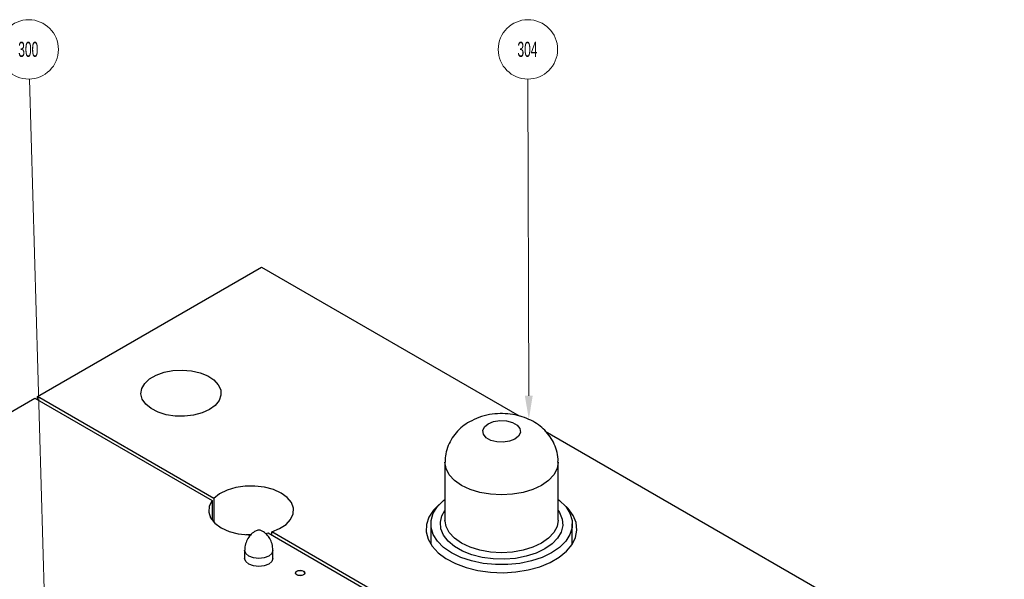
# Model space of a CAD drawing. Header units: inches. Extents: x 1802 to 2468, y -208 to -72.
# Tile 550 of 595: x 2333.62 to 2340.15, y -91.64 to -87.94. Entities that reach past the tile are written whole.
import ezdxf

# ---------------------------------------------------------------- set-up
doc = ezdxf.new("R2010")
doc.units = ezdxf.units.IN
doc.header["$LTSCALE"] = 0.5
doc.header["$MEASUREMENT"] = 0
for name, color, linetype in [('SID-M-S', 105, 'Continuous'), ('ST1-M-S', 193, 'Continuous'), ('ST2-M-S', 193, 'Continuous'), ('SVE-M-S', 8, 'Continuous')]:
    doc.layers.add(name, color=color, linetype=linetype)
doc.styles.add('SLDTEXTSTYLE0', font='TXT', dxfattribs={"width": 0.595745})

msp = doc.modelspace()

# ---------------------------------------------------------------- linework, layer by layer
at = {"layer": 'SID-M-S', "linetype": 'Continuous', "lineweight": 0}
for p, q in [((2333.78896, -91.86302), (2333.6871, -88.33159)), ((2336.99512, -90.42875), (2336.98993, -88.33167))]:
    msp.add_line(p, q, dxfattribs=at)
for centre in [(2333.68143, -88.13498), (2336.98945, -88.13498)]:
    msp.add_circle(centre, 0.1967, dxfattribs=at)
msp.add_solid([(2337.02112, -90.42868), (2336.9955, -90.58475), (2337.02112, -90.42868), (2336.96912, -90.42881)], dxfattribs=at)
at = {"layer": 'ST1-M-S', "linetype": 'Continuous', "lineweight": 25}
for p, q in [((2333.73881, -90.43396), (2335.22373, -89.57673)), ((2335.22373, -89.57673), (2336.93083, -90.56222)), ((2334.48233, -90.31688), (2334.52595, -90.29171)), ((2334.52595, -90.29171), (2334.57845, -90.27301)), ((2334.57845, -90.27301), (2334.63699, -90.26181)), ((2334.63699, -90.26181), (2334.69844, -90.25871)), ((2334.69844, -90.25871), (2334.75947, -90.26387)), ((2334.75947, -90.26387), (2334.81679, -90.27702)), ((2334.81679, -90.27702), (2334.86732, -90.29744)), ((2334.86732, -90.29744), (2334.90832, -90.32404)), ((2334.43055, -90.38099), (2334.44995, -90.34719)), ((2334.44995, -90.34719), (2334.48233, -90.31688)), ((2334.90832, -90.32404), (2334.9376, -90.35538)), ((2334.9376, -90.35538), (2334.95356, -90.38977)), ((2334.42518, -90.41646), (2334.43055, -90.38099)), ((2334.43412, -90.45169), (2334.42518, -90.41646)), ((2334.95535, -90.42537), (2334.94288, -90.46024)), ((2334.95356, -90.38977), (2334.95535, -90.42537)), ((2331.06948, -91.97493), (2333.72113, -90.44417)), ((2333.72113, -90.44417), (2334.89692, -91.12294)), ((2334.90863, -91.10929), (2333.73881, -90.43396)), ((2333.73881, -90.45437), (2333.73881, -90.43396)), ((2334.45689, -90.48478), (2334.43412, -90.45169)), ((2334.49227, -90.51395), (2334.45689, -90.48478)), ((2334.91681, -90.49251), (2334.87856, -90.52044)), ((2334.94288, -90.46024), (2334.91681, -90.49251)), ((2334.53834, -90.53762), (2334.49227, -90.51395)), ((2334.59263, -90.55452), (2334.53834, -90.53762)), ((2334.65221, -90.56374), (2334.59263, -90.55452)), ((2334.71387, -90.56477), (2334.65221, -90.56374)), ((2334.77427, -90.55757), (2334.71387, -90.56477)), ((2334.83017, -90.54252), (2334.77427, -90.55757)), ((2334.87856, -90.52044), (2334.83017, -90.54252)), ((2337.10424, -90.66233), (2344.0019, -94.64426)), ((2334.94647, -91.07882), (2334.90863, -91.10929)), ((2334.9954, -91.05417), (2334.94647, -91.07882)), ((2335.05282, -91.03665), (2334.9954, -91.05417)), ((2335.11566, -91.02719), (2335.05282, -91.03665)), ((2335.18058, -91.0263), (2335.11566, -91.02719)), ((2335.24413, -91.03401), (2335.18058, -91.0263)), ((2335.30293, -91.04993), (2335.24413, -91.03401)), ((2335.35384, -91.07321), (2335.30293, -91.04993)), ((2335.39416, -91.1026), (2335.35384, -91.07321)), ((2334.89692, -91.12294), (2334.87749, -91.16013)), ((2334.89692, -91.12294), (2334.89692, -91.2533)), ((2334.90863, -91.10929), (2334.90863, -91.26695)), ((2335.42173, -91.13654), (2335.39416, -91.1026)), ((2335.4351, -91.17323), (2335.42173, -91.13654)), ((2336.4022, -91.1485), (2336.36358, -91.18715)), ((2337.25631, -91.17621), (2337.22725, -91.1485)), ((2334.87749, -91.16013), (2334.87391, -91.19892)), ((2334.87391, -91.19892), (2334.88638, -91.2371)), ((2335.41717, -91.24699), (2335.43356, -91.21071)), ((2335.43356, -91.21071), (2335.4351, -91.17323)), ((2336.36358, -91.18715), (2336.33364, -91.23296)), ((2337.28959, -91.22124), (2337.25631, -91.17621)), ((2334.88638, -91.2371), (2334.91418, -91.27247)), ((2334.91418, -91.27247), (2334.95574, -91.30303)), ((2335.34412, -91.30838), (2335.38682, -91.28013)), ((2335.38682, -91.28013), (2335.41717, -91.24699)), ((2336.31753, -91.28102), (2336.31573, -91.32997)), ((2336.33364, -91.23296), (2336.31753, -91.28102)), ((2337.30921, -91.26887), (2337.28959, -91.22124)), ((2337.31461, -91.31773), (2337.30921, -91.26887)), ((2334.95574, -91.30303), (2335.00867, -91.32702)), ((2335.00867, -91.32702), (2335.06995, -91.34307)), ((2335.06995, -91.34307), (2335.13607, -91.35027)), ((2335.24936, -91.34118), (2335.2677, -91.33698)), ((2335.2677, -91.33698), (2336.7354, -92.18427)), ((2335.29135, -91.33022), (2335.34412, -91.30838)), ((2336.74711, -92.17062), (2335.29135, -91.33022)), ((2335.29135, -91.35063), (2335.29135, -91.33022)), ((2336.31573, -91.32997), (2336.32829, -91.37839)), ((2337.30562, -91.36641), (2337.31461, -91.31773)), ((2335.12327, -91.34917), (2335.12008, -91.34939)), ((2335.15243, -91.34815), (2335.12327, -91.34917)), ((2335.13607, -91.35027), (2335.15276, -91.35062)), ((2336.32829, -91.37839), (2336.35484, -91.42488)), ((2337.28252, -91.41351), (2337.30562, -91.36641)), ((2336.35484, -91.42488), (2336.39462, -91.46812)), ((2336.39462, -91.46812), (2336.44648, -91.50686)), ((2337.19698, -91.49766), (2337.24595, -91.45769)), ((2337.24595, -91.45769), (2337.28252, -91.41351)), ((2335.11944, -91.52621), (2335.1123, -91.5055)), ((2335.13976, -91.54377), (2335.11944, -91.52621)), ((2335.29267, -91.52621), (2335.27234, -91.54377)), ((2335.2998, -91.5055), (2335.29267, -91.52621)), ((2336.44648, -91.50686), (2336.50894, -91.53997)), ((2336.50894, -91.53997), (2336.58019, -91.56652)), ((2337.06778, -91.56055), (2337.13702, -91.53228)), ((2337.13702, -91.53228), (2337.19698, -91.49766)), ((2335.17018, -91.5555), (2335.13976, -91.54377)), ((2335.20605, -91.55962), (2335.17018, -91.5555)), ((2335.24193, -91.5555), (2335.20605, -91.55962)), ((2335.27234, -91.54377), (2335.24193, -91.5555)), ((2335.44856, -91.60245), (2335.45096, -91.59549)), ((2335.45096, -91.60941), (2335.44856, -91.60245)), ((2335.45096, -91.59549), (2335.45778, -91.58959)), ((2335.45778, -91.58959), (2335.468, -91.58565)), ((2335.468, -91.58565), (2335.48006, -91.58426)), ((2335.48006, -91.58426), (2335.49211, -91.58565)), ((2335.49211, -91.58565), (2335.50233, -91.58959)), ((2335.50233, -91.58959), (2335.50916, -91.59549)), ((2335.50916, -91.59549), (2335.51156, -91.60245)), ((2335.51156, -91.60245), (2335.50916, -91.60941)), ((2336.58019, -91.56652), (2336.6582, -91.58574)), ((2336.6582, -91.58574), (2336.7407, -91.59706)), ((2336.7407, -91.59706), (2336.82533, -91.60018)), ((2336.82533, -91.60018), (2336.90966, -91.59499)), ((2336.90966, -91.59499), (2336.99126, -91.58165)), ((2336.99126, -91.58165), (2337.06778, -91.56055)), ((2335.45778, -91.6153), (2335.45096, -91.60941)), ((2335.468, -91.61925), (2335.45778, -91.6153)), ((2335.48006, -91.62063), (2335.468, -91.61925)), ((2335.49211, -91.61925), (2335.48006, -91.62063)), ((2335.50233, -91.6153), (2335.49211, -91.61925)), ((2335.50916, -91.60941), (2335.50233, -91.6153))]:
    msp.add_line(p, q, dxfattribs=at)
at = {"layer": 'ST2-M-S', "linetype": 'Continuous', "lineweight": 25}
for p, q in [((2336.70143, -90.6344), (2336.72633, -90.61387)), ((2336.72633, -90.61387), (2336.76189, -90.5995)), ((2336.76189, -90.5995), (2336.80383, -90.59301)), ((2336.80383, -90.59301), (2336.84707, -90.5952)), ((2336.84707, -90.5952), (2336.88642, -90.60579)), ((2336.88642, -90.60579), (2336.91712, -90.62351)), ((2336.91712, -90.62351), (2336.93546, -90.64622)), ((2336.6902, -90.65861), (2336.70143, -90.6344)), ((2336.69398, -90.68358), (2336.6902, -90.65861)), ((2336.71233, -90.70629), (2336.69398, -90.68358)), ((2336.93925, -90.67119), (2336.92801, -90.6954)), ((2336.93546, -90.64622), (2336.93925, -90.67119)), ((2336.74302, -90.72401), (2336.71233, -90.70629)), ((2336.78237, -90.7346), (2336.74302, -90.72401)), ((2336.82562, -90.73679), (2336.78237, -90.7346)), ((2336.86755, -90.7303), (2336.82562, -90.73679)), ((2336.90311, -90.71593), (2336.86755, -90.7303)), ((2336.92801, -90.6954), (2336.90311, -90.71593)), ((2336.43972, -90.86904), (2336.43972, -91.25199)), ((2336.44693, -90.91127), (2336.43972, -90.86911)), ((2337.18972, -90.86904), (2337.18252, -90.91127)), ((2337.18972, -90.86897), (2337.18972, -90.86904)), ((2337.18972, -91.25199), (2337.18972, -90.86904)), ((2336.46827, -90.95188), (2336.44693, -90.91127)), ((2336.50292, -90.98931), (2336.46827, -90.95188)), ((2337.16118, -90.95188), (2337.12652, -90.98931)), ((2337.18252, -90.91127), (2337.16118, -90.95188)), ((2336.54956, -91.02211), (2336.50292, -90.98931)), ((2337.12652, -90.98931), (2337.07989, -91.02211)), ((2336.60638, -91.04903), (2336.54956, -91.02211)), ((2336.67122, -91.06904), (2336.60638, -91.04903)), ((2336.74156, -91.08136), (2336.67122, -91.06904)), ((2336.81472, -91.08552), (2336.74156, -91.08136)), ((2336.88788, -91.08136), (2336.81472, -91.08552)), ((2336.95823, -91.06904), (2336.88788, -91.08136)), ((2337.02306, -91.04903), (2336.95823, -91.06904)), ((2337.07989, -91.02211), (2337.02306, -91.04903)), ((2336.38966, -91.16288), (2336.43054, -91.12201)), ((2336.43054, -91.12201), (2336.43972, -91.1147)), ((2337.18972, -91.1147), (2337.1989, -91.12201)), ((2337.1989, -91.12201), (2337.23978, -91.16288)), ((2336.34751, -91.25371), (2336.3617, -91.20723)), ((2336.3617, -91.20723), (2336.38966, -91.16288)), ((2336.41951, -91.22364), (2336.43972, -91.18748)), ((2337.18972, -91.18748), (2337.19967, -91.20282)), ((2337.19967, -91.20282), (2337.21683, -91.24493)), ((2337.23978, -91.16288), (2337.26774, -91.20723)), ((2337.26774, -91.20723), (2337.28194, -91.25371)), ((2336.34572, -91.27731), (2336.34572, -91.41165)), ((2336.34751, -91.3009), (2336.34751, -91.25371)), ((2336.40915, -91.26648), (2336.41951, -91.22364)), ((2336.41261, -91.30969), (2336.40915, -91.26648)), ((2336.43998, -91.25998), (2336.43972, -91.25199)), ((2336.44693, -91.29423), (2336.43998, -91.25998)), ((2337.18972, -91.25199), (2337.18252, -91.29423)), ((2337.21683, -91.24493), (2337.22029, -91.28813)), ((2337.28194, -91.25371), (2337.28194, -91.3009)), ((2337.28372, -91.41165), (2337.28372, -91.27731)), ((2336.3617, -91.34738), (2336.34751, -91.3009)), ((2336.42977, -91.35179), (2336.41261, -91.30969)), ((2336.46827, -91.33484), (2336.44693, -91.29423)), ((2336.50292, -91.37226), (2336.46827, -91.33484)), ((2337.16118, -91.33484), (2337.12652, -91.37226)), ((2337.18252, -91.29423), (2337.16118, -91.33484)), ((2337.20994, -91.33097), (2337.18613, -91.37198)), ((2337.22029, -91.28813), (2337.20994, -91.33097)), ((2337.28194, -91.3009), (2337.26774, -91.34738)), ((2336.38966, -91.39173), (2336.3617, -91.34738)), ((2336.43054, -91.4326), (2336.38966, -91.39173)), ((2336.46003, -91.39136), (2336.42977, -91.35179)), ((2336.50237, -91.42704), (2336.46003, -91.39136)), ((2336.54956, -91.40507), (2336.50292, -91.37226)), ((2336.60638, -91.43199), (2336.54956, -91.40507)), ((2337.07989, -91.40507), (2337.02306, -91.43199)), ((2337.12652, -91.37226), (2337.07989, -91.40507)), ((2337.14967, -91.40976), (2337.10181, -91.44304)), ((2337.18613, -91.37198), (2337.14967, -91.40976)), ((2337.23978, -91.39173), (2337.1989, -91.4326)), ((2337.26774, -91.34738), (2337.23978, -91.39173)), ((2335.1123, -91.45201), (2335.1123, -91.5055)), ((2335.11944, -91.47273), (2335.1123, -91.45203)), ((2335.13976, -91.49028), (2335.11944, -91.47273)), ((2335.29267, -91.47273), (2335.27234, -91.49028)), ((2335.2998, -91.45202), (2335.29267, -91.47273)), ((2335.2998, -91.5055), (2335.2998, -91.45201)), ((2336.48309, -91.46875), (2336.43054, -91.4326)), ((2336.54571, -91.49909), (2336.48309, -91.46875)), ((2336.55535, -91.45762), (2336.50237, -91.42704)), ((2336.61716, -91.48206), (2336.55535, -91.45762)), ((2336.67122, -91.452), (2336.60638, -91.43199)), ((2336.74156, -91.46432), (2336.67122, -91.452)), ((2336.81472, -91.46848), (2336.74156, -91.46432)), ((2336.88788, -91.46432), (2336.81472, -91.46848)), ((2336.95823, -91.452), (2336.88788, -91.46432)), ((2337.02306, -91.43199), (2336.95823, -91.452)), ((2337.04417, -91.47067), (2336.97871, -91.49171)), ((2337.10181, -91.44304), (2337.04417, -91.47067)), ((2337.14635, -91.46875), (2337.08373, -91.49909)), ((2337.1989, -91.4326), (2337.14635, -91.46875)), ((2335.17018, -91.50202), (2335.13976, -91.49028)), ((2335.20605, -91.50613), (2335.17018, -91.50202)), ((2335.24193, -91.50202), (2335.20605, -91.50613)), ((2335.27234, -91.49028), (2335.24193, -91.50202)), ((2336.61651, -91.52269), (2336.54571, -91.49909)), ((2336.69334, -91.53883), (2336.61651, -91.52269)), ((2336.6857, -91.49953), (2336.61716, -91.48206)), ((2336.75863, -91.50944), (2336.6857, -91.49953)), ((2336.77385, -91.54702), (2336.69334, -91.53883)), ((2336.83347, -91.51143), (2336.75863, -91.50944)), ((2336.90768, -91.50546), (2336.83347, -91.51143)), ((2336.93611, -91.53883), (2336.8556, -91.54702)), ((2336.97871, -91.49171), (2336.90768, -91.50546)), ((2337.01293, -91.52269), (2336.93611, -91.53883)), ((2337.08373, -91.49909), (2337.01293, -91.52269)), ((2336.8556, -91.54702), (2336.77385, -91.54702))]:
    msp.add_line(p, q, dxfattribs=at)
for points, knots in [([(2337.18824, -90.8688), (2337.18865, -90.86184), (2337.19021, -90.8351), (2337.18022, -90.78965), (2337.15985, -90.73585), (2337.12972, -90.68805), (2337.09203, -90.64654), (2337.04713, -90.61142), (2336.99528, -90.58293), (2336.93665, -90.56169), (2336.87222, -90.5488), (2336.80378, -90.54525), (2336.73357, -90.55227), (2336.66435, -90.5696), (2336.62222, -90.59093), (2336.60134, -90.6015)], [0, 0, 0, 0, 0.0271225, 0.1043161, 0.1786735, 0.2514627, 0.324016, 0.3978087, 0.4744035, 0.5549809, 0.6394721, 0.7263826, 0.8156865, 0.9086524, 1, 1, 1, 1]), ([(2336.60134, -90.6015), (2336.58595, -90.6113), (2336.55389, -90.63169), (2336.51277, -90.67189), (2336.47859, -90.71919), (2336.45475, -90.77164), (2336.44111, -90.82238), (2336.44117, -90.85533), (2336.4412, -90.86918)], [0, 0, 0, 0, 0.1673763, 0.3484454, 0.5252705, 0.7000003, 0.8738601, 1, 1, 1, 1]), ([(2335.1786, -91.3279), (2335.17306, -91.33154), (2335.15846, -91.34113), (2335.13715, -91.3651), (2335.12005, -91.39954), (2335.11149, -91.43025), (2335.1132, -91.44799), (2335.11359, -91.452)], [0, 0, 0, 0, 0.1461387, 0.3845867, 0.6461852, 0.9200802, 1, 1, 1, 1]), ([(2335.29968, -91.45196), (2335.29858, -91.43756), (2335.29648, -91.41014), (2335.28056, -91.37441), (2335.26023, -91.34767), (2335.23924, -91.33029), (2335.22112, -91.32152), (2335.21237, -91.319), (2335.20708, -91.31864), (2335.20577, -91.31863), (2335.20454, -91.31867), (2335.2027, -91.31882), (2335.19427, -91.3201), (2335.18596, -91.32423), (2335.1786, -91.3279)], [0, 0, 0, 0, 0.1939623, 0.369429, 0.524156, 0.6568631, 0.7618534, 0.8292447, 0.836332, 0.840962, 0.8459092, 0.8527999, 0.8696083, 1, 1, 1, 1])]:
    msp.add_open_spline(points, degree=3, knots=knots, dxfattribs=at)
at = {"layer": 'SVE-M-S', "linetype": 'Continuous', "lineweight": 25}
for p, q in [((2335.45006, -91.60245), (2335.45234, -91.59582)), ((2335.45006, -91.60245), (2335.45006, -91.60799)), ((2335.45234, -91.60907), (2335.45006, -91.60245)), ((2335.45234, -91.59582), (2335.45884, -91.5902)), ((2335.45884, -91.5902), (2335.46858, -91.58645)), ((2335.46858, -91.58645), (2335.48006, -91.58513)), ((2335.48006, -91.58513), (2335.49154, -91.58645)), ((2335.49154, -91.58645), (2335.50127, -91.5902)), ((2335.50127, -91.5902), (2335.50777, -91.59582)), ((2335.50777, -91.59582), (2335.51006, -91.60245)), ((2335.51006, -91.60245), (2335.50777, -91.60907)), ((2335.51006, -91.60799), (2335.51006, -91.60245)), ((2335.45884, -91.61469), (2335.45234, -91.60907)), ((2335.46858, -91.61845), (2335.45884, -91.61469)), ((2335.48006, -91.61976), (2335.46858, -91.61845)), ((2335.49154, -91.61845), (2335.48006, -91.61976)), ((2335.50127, -91.61469), (2335.49154, -91.61845)), ((2335.50777, -91.60907), (2335.50127, -91.61469))]:
    msp.add_line(p, q, dxfattribs=at)

# ---------------------------------------------------------------- texts
at = {"layer": 'SID-M-S', "linetype": 'Continuous', "lineweight": 0, "char_height": 0.1, "attachment_point": 2, "style": 'SLDTEXTSTYLE0'}
for s, insert in [('300', (2333.67841, -88.08442)), ('304', (2336.98643, -88.08442))]:
    msp.add_mtext(s, dxfattribs=dict(at, insert=insert))

doc.saveas('drawing.dxf')
